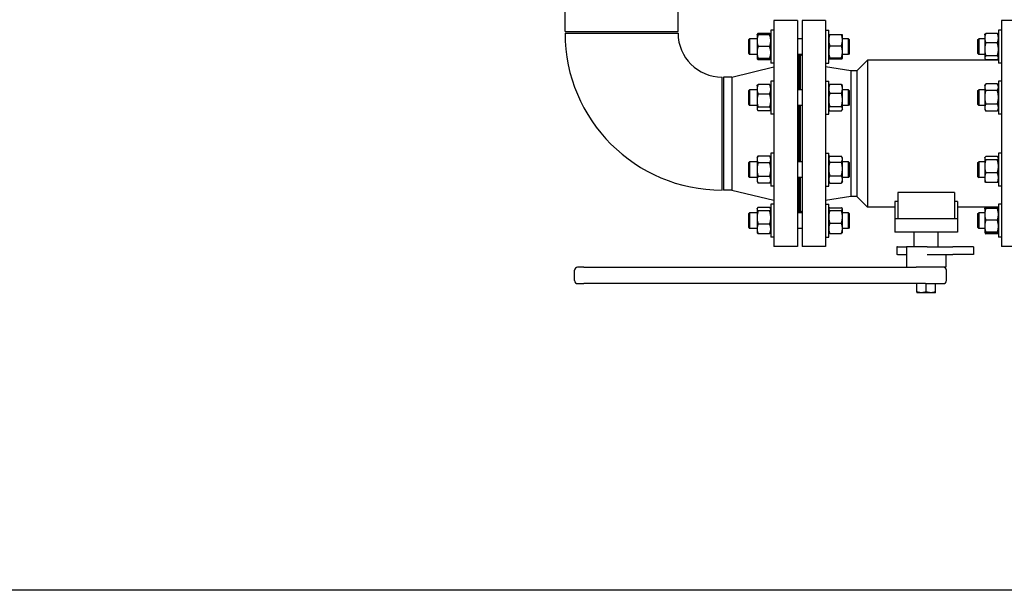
# Model space of a CAD drawing. Header units: inches. Extents: x 24 to 1128, y -58 to 748.
# Tile 286 of 656: x 357 to 396, y 563 to 586. Entities that reach past the tile are written whole.
import ezdxf

# ---------------------------------------------------------------- set-up
doc = ezdxf.new("R2010")
doc.units = ezdxf.units.IN
doc.header["$LTSCALE"] = 32
doc.header["$MEASUREMENT"] = 0
doc.layers.add('Dimension (ANSI)', color=7, linetype='Continuous', lineweight=25)
doc.layers.add('Visible (ANSI)', color=7, linetype='Continuous', lineweight=30)
doc.styles.add('Note Text (ANSI)', font='tahoma.ttf')
doc.dimstyles.new('SB Fraction-16 (ANSI)', dxfattribs={"dimscale": 32, "dimtxt": 0.125, "dimasz": 0.098425, "dimexe": 0.125, "dimexo": 0.0625, "dimgap": 0.031496, "dimtad": 0, "dimtih": 1, "dimtoh": 1, "dimdec": 4, "dimrnd": 1e-08, "dimzin": 0, "dimdsep": 46, "dimlunit": 5, "dimtxsty": 'Note Text (ANSI)', "dimcen": 0.09, "dimdle": 0.393701, "dimclrd": 256, "dimclre": 256, "dimclrt": 256, "dimadec": 0, "dimazin": 3, "dimtfac": 0.96, "dimtofl": 0, "dimtmove": 0, "dimatfit": 3, "dimfxl": 1, "dimfrac": 2, "dimtolj": 1, "dimtzin": 12, "dimlwd": -1, "dimlwe": -1, "dimarcsym": 0})

# ---------------------------------------------------------------- blocks, each defined once
blk = doc.blocks.new('*D19')
at = {"layer": 'Defpoints', "color": 0, "transparency": 16777216}
for p in [(494.281, 695.44), (330.501, 563.44), (494.281, 563.44)]:
    blk.add_point(p, dxfattribs=at)
at = {"layer": 'Dimension (ANSI)', "transparency": 16777216}
for p, q in [((492.281, 695.44), (326.501, 695.44)), ((330.501, 692.29), (330.501, 632.531)), ((330.501, 566.589), (330.501, 626.349)), ((492.281, 563.44), (326.501, 563.44))]:
    blk.add_line(p, q, dxfattribs=at)
for points in [[(329.976, 692.29), (331.026, 692.29), (330.501, 695.44)], [(329.976, 566.589), (331.026, 566.589), (330.501, 563.44)]]:
    blk.add_solid(points, dxfattribs=at)
at = {"layer": 'Dimension (ANSI)', "transparency": 16777216, "insert": (326.421, 631.523), "char_height": 4, "attachment_point": 1, "style": 'Note Text (ANSI)'}
blk.add_mtext('\\A1;132', dxfattribs=at)

msp = doc.modelspace()

# ---------------------------------------------------------------- linework, layer by layer
at = {"layer": 'Visible (ANSI)'}
for p, q in [((378.40563, 585.68978), (378.40563, 591.65478)), ((382.90563, 585.68978), (382.90563, 591.65478)), ((386.71813, 586.12728), (386.71813, 577.12728)), ((387.65813, 586.12728), (386.71813, 586.12728)), ((387.65813, 586.12728), (387.65813, 577.12728)), ((387.84063, 586.12728), (387.84063, 577.12728)), ((388.78063, 586.12728), (387.84063, 586.12728)), ((388.78063, 586.12728), (388.78063, 577.12728)), ((395.78063, 586.12728), (395.78063, 577.12728)), ((396.72063, 586.12728), (395.78063, 586.12728)), ((378.40563, 585.68978), (382.90563, 585.68978)), ((378.40563, 585.62728), (382.90563, 585.62728)), ((386.04913, 585.56058), (386.05868, 585.57711)), ((386.04913, 585.56058), (386.04913, 585.3262)), ((386.55427, 585.61465), (386.091, 585.61465)), ((386.55427, 585.56058), (386.091, 585.56058)), ((386.59613, 585.56058), (386.58659, 585.57711)), ((386.59613, 585.74808), (386.59613, 584.43558)), ((386.71813, 585.74808), (386.59613, 585.74808)), ((388.78063, 585.74853), (388.90263, 585.74853)), ((388.90263, 584.43603), (388.90263, 585.74853)), ((388.90263, 585.56103), (388.90316, 585.56195)), ((388.9445, 585.57702), (389.40777, 585.57702)), ((389.44963, 585.56103), (389.4491, 585.56195)), ((389.44963, 585.35156), (389.44963, 585.56103)), ((395.11163, 585.56103), (395.12327, 585.58119)), ((395.11163, 585.56103), (395.11163, 585.43235)), ((395.61677, 585.61861), (395.1535, 585.61861)), ((395.65863, 585.56103), (395.647, 585.58119)), ((395.65863, 585.74853), (395.65863, 584.43603)), ((395.78063, 585.74853), (395.65863, 585.74853)), ((385.71813, 585.37303), (385.74943, 585.40433)), ((385.71813, 584.81063), (385.71813, 585.37303)), ((385.74943, 585.40433), (385.74943, 584.77933)), ((386.04913, 585.40433), (385.74943, 585.40433)), ((386.04913, 585.3262), (386.04913, 584.85745)), ((387.84063, 585.40433), (387.65813, 585.40433)), ((389.68683, 585.40433), (389.44963, 585.40433)), ((389.44963, 584.88372), (389.44963, 585.35156)), ((389.68683, 584.77933), (389.68683, 585.40433)), ((389.71813, 585.37303), (389.68683, 585.40433)), ((389.71813, 585.37303), (389.71813, 584.81063)), ((394.84313, 585.37303), (394.87443, 585.40433)), ((394.84313, 584.81063), (394.84313, 585.37303)), ((394.87443, 585.40433), (394.87443, 584.77933)), ((395.11163, 585.40433), (394.87443, 585.40433)), ((395.11163, 585.43235), (395.11163, 584.98293)), ((395.61677, 585.24609), (395.1535, 585.24609)), ((385.71813, 584.81063), (385.74943, 584.77933)), ((386.04913, 584.77933), (385.74943, 584.77933)), ((386.04913, 584.85745), (386.04913, 584.62308)), ((386.55427, 585.09183), (386.091, 585.09183)), ((387.84063, 584.77933), (387.65813, 584.77933)), ((387.71813, 584.77933), (387.71813, 583.37484)), ((387.78063, 583.37484), (387.78063, 584.77933)), ((387.78063, 584.72228), (387.83768, 584.77933)), ((388.9445, 585.12609), (389.40777, 585.12609)), ((389.44963, 584.62445), (389.44963, 584.88372)), ((389.68683, 584.77933), (389.44963, 584.77933)), ((389.71813, 584.81063), (389.68683, 584.77933)), ((394.84313, 584.81063), (394.87443, 584.77933)), ((395.11163, 584.77933), (394.87443, 584.77933)), ((395.11163, 584.98293), (395.11163, 584.64286)), ((386.04913, 584.62308), (386.05868, 584.60654)), ((386.55427, 584.62308), (386.091, 584.62308)), ((386.55427, 584.56901), (386.091, 584.56901)), ((386.59613, 584.62308), (386.58659, 584.60654)), ((386.71813, 584.43558), (386.59613, 584.43558)), ((387.71813, 584.72228), (387.65813, 584.72228)), ((388.78063, 584.43603), (388.90263, 584.43603)), ((388.90263, 584.62353), (388.90316, 584.62261)), ((388.9445, 584.64135), (389.40777, 584.64135)), ((388.9445, 584.60754), (389.40777, 584.60754)), ((389.44963, 584.62353), (389.4491, 584.62261)), ((389.44963, 584.62353), (389.44963, 584.62445)), ((390.01663, 584.12728), (390.44063, 584.55128)), ((390.44063, 584.55128), (390.44063, 578.70328)), ((395.65863, 584.55128), (390.44063, 584.55128)), ((395.11163, 584.64286), (395.11163, 584.62353)), ((395.11163, 584.62353), (395.12327, 584.60337)), ((395.61677, 584.71976), (395.1535, 584.71976)), ((395.61677, 584.56595), (395.1535, 584.56595)), ((395.65863, 584.62353), (395.647, 584.60337)), ((395.78063, 584.43603), (395.65863, 584.43603)), ((385.0448, 583.87728), (386.71813, 584.28228)), ((389.78063, 584.12728), (388.78063, 584.28566)), ((389.78063, 584.12728), (389.78063, 579.12728)), ((390.01663, 584.12728), (389.78063, 584.12728)), ((390.01663, 584.12728), (390.01663, 579.12728)), ((384.65563, 579.37728), (384.65563, 583.87728)), ((384.71813, 583.87728), (384.71813, 579.37728)), ((385.0448, 583.87728), (384.71813, 583.87728)), ((385.0448, 583.87728), (385.0448, 579.37728)), ((386.55427, 583.58517), (386.091, 583.58517)), ((386.59613, 583.71859), (386.59613, 582.40609)), ((386.71813, 583.71859), (386.59613, 583.71859)), ((388.78063, 583.71896), (388.90263, 583.71896)), ((388.90263, 582.40646), (388.90263, 583.71896)), ((388.9445, 583.59326), (389.40777, 583.59326)), ((395.11163, 583.53146), (395.14892, 583.59605)), ((395.61677, 583.60378), (395.1535, 583.60378)), ((395.65863, 583.53146), (395.62134, 583.59605)), ((395.65863, 583.71896), (395.65863, 582.40646)), ((395.78063, 583.71896), (395.65863, 583.71896)), ((385.71813, 583.34354), (385.74943, 583.37484)), ((385.71813, 582.78114), (385.71813, 583.34354)), ((385.74943, 583.37484), (385.74943, 582.74984)), ((386.04913, 583.37484), (385.74943, 583.37484)), ((386.04913, 583.53109), (386.05868, 583.54763)), ((386.04913, 583.53109), (386.04913, 583.3938)), ((386.04913, 583.3938), (386.04913, 582.94102)), ((386.55427, 583.20243), (386.091, 583.20243)), ((386.59613, 583.53109), (386.58659, 583.54763)), ((387.84063, 583.37484), (387.65813, 583.37484)), ((388.90263, 583.53146), (388.91752, 583.55724)), ((388.9445, 583.23518), (389.40777, 583.23518)), ((389.44963, 583.53146), (389.43475, 583.55724)), ((389.44963, 583.41422), (389.44963, 583.53146)), ((389.44963, 582.96991), (389.44963, 583.41422)), ((389.68683, 583.37484), (389.44963, 583.37484)), ((389.68683, 582.74984), (389.68683, 583.37484)), ((389.71813, 583.34354), (389.68683, 583.37484)), ((389.71813, 583.34354), (389.71813, 582.78114)), ((394.84313, 583.34354), (394.87443, 583.37484)), ((394.84313, 582.78114), (394.84313, 583.34354)), ((394.87443, 583.37484), (394.87443, 582.74984)), ((395.11163, 583.37484), (394.87443, 583.37484)), ((395.11163, 583.53146), (395.11163, 583.47469)), ((395.11163, 583.47469), (395.11163, 583.07506)), ((395.61677, 583.34559), (395.1535, 583.34559)), ((386.04913, 582.94102), (386.04913, 582.60956)), ((389.44963, 582.61839), (389.44963, 582.96991)), ((395.11163, 583.07506), (395.11163, 582.66307)), ((395.61677, 582.80452), (395.1535, 582.80452)), ((385.71813, 582.78114), (385.74943, 582.74984)), ((386.04913, 582.74984), (385.74943, 582.74984)), ((386.04913, 582.60956), (386.04913, 582.59359)), ((386.04913, 582.59359), (386.05868, 582.57706)), ((386.55427, 582.67961), (386.091, 582.67961)), ((386.55427, 582.53952), (386.091, 582.53952)), ((386.59613, 582.59359), (386.58659, 582.57706)), ((386.71813, 582.40609), (386.59613, 582.40609)), ((387.84063, 582.74984), (387.65813, 582.74984)), ((387.71813, 582.74984), (387.71813, 580.50472)), ((387.78063, 580.50472), (387.78063, 582.74984)), ((388.78063, 582.40646), (388.90263, 582.40646)), ((388.90263, 582.59396), (388.91752, 582.56818)), ((388.9445, 582.70463), (389.40777, 582.70463)), ((388.9445, 582.53215), (389.40777, 582.53215)), ((389.44963, 582.59396), (389.43475, 582.56818)), ((389.68683, 582.74984), (389.44963, 582.74984)), ((389.44963, 582.59396), (389.44963, 582.61839)), ((389.71813, 582.78114), (389.68683, 582.74984)), ((394.84313, 582.78114), (394.87443, 582.74984)), ((395.11163, 582.74984), (394.87443, 582.74984)), ((395.11163, 582.66307), (395.11163, 582.59396)), ((395.11163, 582.59396), (395.14892, 582.52937)), ((395.61677, 582.52163), (395.1535, 582.52163)), ((395.65863, 582.59396), (395.62134, 582.52937)), ((395.78063, 582.40646), (395.65863, 582.40646)), ((386.59613, 580.84847), (386.59613, 579.53597)), ((386.71813, 580.84847), (386.59613, 580.84847)), ((388.78063, 580.84853), (388.90263, 580.84853)), ((388.90263, 579.53603), (388.90263, 580.84853)), ((395.65863, 580.84853), (395.65863, 579.53603)), ((395.78063, 580.84853), (395.65863, 580.84853)), ((385.71813, 580.47342), (385.74943, 580.50472)), ((385.71813, 579.91102), (385.71813, 580.47342)), ((385.74943, 580.50472), (385.74943, 579.87972)), ((386.04913, 580.50472), (385.74943, 580.50472)), ((386.04913, 580.66097), (386.091, 580.73348)), ((386.04913, 580.66097), (386.04913, 580.59817)), ((386.04913, 580.59817), (386.04913, 580.19222)), ((386.55427, 580.73348), (386.091, 580.73348)), ((386.55427, 580.46285), (386.091, 580.46285)), ((386.59613, 580.66097), (386.55427, 580.73348)), ((387.84063, 580.50472), (387.65813, 580.50472)), ((388.90263, 580.66103), (388.93419, 580.71569)), ((388.9445, 580.73249), (389.40777, 580.73249)), ((388.9445, 580.49167), (389.40777, 580.49167)), ((389.44963, 580.66103), (389.41807, 580.71569)), ((389.44963, 580.61208), (389.44963, 580.66103)), ((389.44963, 580.22156), (389.44963, 580.61208)), ((389.68683, 580.50472), (389.44963, 580.50472)), ((389.68683, 579.87972), (389.68683, 580.50472)), ((389.71813, 580.47342), (389.68683, 580.50472)), ((389.71813, 580.47342), (389.71813, 579.91102)), ((394.84313, 580.47342), (394.87443, 580.50472)), ((394.84313, 579.91102), (394.84313, 580.47342)), ((394.87443, 580.50472), (394.87443, 579.87972)), ((395.11163, 580.50472), (394.87443, 580.50472)), ((395.11163, 580.66103), (395.11931, 580.67433)), ((395.11163, 580.66103), (395.11163, 580.6481)), ((395.11163, 580.6481), (395.11163, 580.32549)), ((395.61677, 580.71123), (395.1535, 580.71123)), ((395.61677, 580.58496), (395.1535, 580.58496)), ((395.65863, 580.66103), (395.65095, 580.67433)), ((386.04913, 580.19222), (386.04913, 579.78627)), ((389.44963, 579.80176), (389.44963, 580.22156)), ((395.11163, 580.32549), (395.11163, 579.86967)), ((395.61677, 580.06601), (395.1535, 580.06601)), ((385.71813, 579.91102), (385.74943, 579.87972)), ((386.04913, 579.87972), (385.74943, 579.87972)), ((386.04913, 579.78627), (386.04913, 579.72347)), ((386.04913, 579.72347), (386.091, 579.65095)), ((386.55427, 579.92158), (386.091, 579.92158)), ((386.59613, 579.72347), (386.55427, 579.65095)), ((387.84063, 579.87972), (387.65813, 579.87972)), ((387.71813, 579.87972), (387.71813, 578.47523)), ((387.78063, 578.47523), (387.78063, 579.87972)), ((388.90263, 579.72353), (388.93419, 579.66887)), ((388.9445, 579.95146), (389.40777, 579.95146)), ((389.44963, 579.72353), (389.41807, 579.66887)), ((389.68683, 579.87972), (389.44963, 579.87972)), ((389.44963, 579.72353), (389.44963, 579.80176)), ((389.71813, 579.91102), (389.68683, 579.87972)), ((394.84313, 579.91102), (394.87443, 579.87972)), ((395.11163, 579.87972), (394.87443, 579.87972)), ((395.11163, 579.86967), (395.11163, 579.72353)), ((395.11163, 579.72353), (395.11931, 579.71023)), ((395.61677, 579.67333), (395.1535, 579.67333)), ((395.65863, 579.72353), (395.65095, 579.71023)), ((385.0448, 579.37728), (384.71813, 579.37728)), ((385.0448, 579.37728), (386.71813, 578.97228)), ((386.55427, 579.65095), (386.091, 579.65095)), ((386.71813, 579.53597), (386.59613, 579.53597)), ((388.78063, 579.53603), (388.90263, 579.53603)), ((388.9445, 579.65207), (389.40777, 579.65207)), ((393.90563, 579.28479), (391.65563, 579.28479)), ((391.65563, 579.28479), (391.65563, 578.22928)), ((393.90563, 579.28479), (393.90563, 578.22928)), ((395.78063, 579.53603), (395.65863, 579.53603)), ((389.78063, 579.12728), (388.78063, 578.9689)), ((390.01663, 579.12728), (389.78063, 579.12728)), ((390.01663, 579.12728), (390.44063, 578.70328)), ((391.65563, 578.92836), (391.53063, 578.92836)), ((391.53063, 578.92836), (391.53063, 578.22928)), ((394.03063, 578.92836), (393.90563, 578.92836)), ((394.03063, 578.92836), (394.03063, 578.22928)), ((386.04913, 578.63148), (386.05868, 578.64802)), ((386.04913, 578.63148), (386.04913, 578.61551)), ((386.04913, 578.61551), (386.04913, 578.28405)), ((386.55427, 578.68555), (386.091, 578.68555)), ((386.55427, 578.54546), (386.091, 578.54546)), ((386.59613, 578.63148), (386.58659, 578.64802)), ((386.59613, 578.81898), (386.59613, 577.50648)), ((386.71813, 578.81898), (386.59613, 578.81898)), ((387.71813, 578.53228), (387.65813, 578.53228)), ((387.78063, 578.53228), (387.83768, 578.47523)), ((388.78063, 578.81871), (388.90263, 578.81871)), ((388.90263, 577.50621), (388.90263, 578.81871)), ((388.90263, 578.63121), (388.9081, 578.64067)), ((388.9445, 578.67551), (389.40777, 578.67551)), ((388.9445, 578.56835), (389.40777, 578.56835)), ((389.44963, 578.63121), (389.44417, 578.64067)), ((389.44963, 578.62193), (389.44963, 578.63121)), ((389.44963, 578.31183), (389.44963, 578.62193)), ((391.53063, 578.70328), (390.44063, 578.70328)), ((395.65863, 578.70328), (394.03063, 578.70328)), ((395.11163, 578.63121), (395.11173, 578.63137)), ((395.11163, 578.63121), (395.11163, 578.40745)), ((395.11202, 578.63171), (395.12327, 578.65119)), ((395.61677, 578.68861), (395.1535, 578.68861)), ((395.61677, 578.63817), (395.1535, 578.63817)), ((395.65824, 578.63171), (395.647, 578.65119)), ((395.65863, 578.63121), (395.65854, 578.63137)), ((395.65863, 578.81871), (395.65863, 577.50621)), ((395.78063, 578.81871), (395.65863, 578.81871)), ((385.71813, 578.44393), (385.74943, 578.47523)), ((385.71813, 577.88153), (385.71813, 578.44393)), ((385.74943, 578.47523), (385.74943, 577.85023)), ((386.04913, 578.47523), (385.74943, 578.47523)), ((386.04913, 578.28405), (386.04913, 577.83128)), ((387.84063, 578.47523), (387.65813, 578.47523)), ((389.68683, 578.47523), (389.44963, 578.47523)), ((389.44963, 577.85235), (389.44963, 578.31183)), ((389.68683, 577.85023), (389.68683, 578.47523)), ((389.71813, 578.44393), (389.68683, 578.47523)), ((389.71813, 578.44393), (389.71813, 577.88153)), ((391.53063, 578.22928), (391.53063, 577.69928)), ((394.03063, 578.22928), (391.53063, 578.22928)), ((394.03063, 578.22928), (394.03063, 577.69928)), ((394.84313, 578.44393), (394.87443, 578.47523)), ((394.84313, 577.88153), (394.84313, 578.44393)), ((394.87443, 578.47523), (394.87443, 577.85023)), ((395.11163, 578.47523), (394.87443, 578.47523)), ((395.11163, 578.40745), (395.11163, 577.93886)), ((395.61677, 578.17672), (395.1535, 578.17672)), ((385.71813, 577.88153), (385.74943, 577.85023)), ((386.04913, 577.85023), (385.74943, 577.85023)), ((386.04913, 577.83128), (386.04913, 577.69398)), ((386.55427, 578.02264), (386.091, 578.02264)), ((387.84063, 577.85023), (387.65813, 577.85023)), ((388.9445, 578.0553), (389.40777, 578.0553)), ((389.44963, 577.69371), (389.44963, 577.85235)), ((389.68683, 577.85023), (389.44963, 577.85023)), ((389.71813, 577.88153), (389.68683, 577.85023)), ((394.84313, 577.88153), (394.87443, 577.85023)), ((395.11163, 577.85023), (394.87443, 577.85023)), ((395.11163, 577.93886), (395.11163, 577.69387)), ((386.04913, 577.69398), (386.05868, 577.67745)), ((386.55427, 577.63991), (386.091, 577.63991)), ((386.59613, 577.69398), (386.58659, 577.67745)), ((386.71813, 577.50648), (386.59613, 577.50648)), ((388.78063, 577.50621), (388.90263, 577.50621)), ((388.90263, 577.69371), (388.9081, 577.68424)), ((388.9445, 577.64941), (389.40777, 577.64941)), ((389.44963, 577.69371), (389.44417, 577.68424)), ((394.03063, 577.69928), (391.53063, 577.69928)), ((392.29763, 577.12228), (392.29763, 577.69928)), ((393.26363, 577.12228), (393.26363, 577.69928)), ((395.11163, 577.69387), (395.11163, 577.69371)), ((395.11163, 577.69371), (395.11173, 577.69354)), ((395.11163, 577.69371), (395.11163, 577.69353)), ((395.11163, 577.69353), (395.12327, 577.67337)), ((395.61677, 577.701), (395.1535, 577.701)), ((395.61677, 577.68674), (395.1535, 577.68674)), ((395.61677, 577.63595), (395.1535, 577.63595)), ((395.65863, 577.69353), (395.647, 577.67337)), ((395.65863, 577.69371), (395.65854, 577.69354)), ((395.78063, 577.50621), (395.65863, 577.50621)), ((387.65813, 577.12728), (386.71813, 577.12728)), ((388.78063, 577.12728), (387.84063, 577.12728)), ((391.64431, 577.12228), (391.6077, 577.12228)), ((391.6077, 577.12228), (391.6077, 576.80928)), ((391.64431, 577.12228), (391.96397, 577.12228)), ((391.96397, 577.12228), (391.99938, 577.12228)), ((392.82082, 577.12228), (391.99938, 577.12228)), ((391.99938, 577.12228), (391.99938, 576.30928)), ((392.82082, 577.12228), (392.91564, 577.12228)), ((392.91564, 577.12228), (393.84059, 577.12228)), ((394.51941, 577.12228), (393.84059, 577.12228)), ((394.51941, 577.12228), (394.52224, 577.12228)), ((394.66283, 577.12228), (394.52224, 577.12228)), ((394.66283, 577.12228), (394.66283, 576.80928)), ((396.72063, 577.12728), (395.78063, 577.12728)), ((391.64431, 576.80928), (391.6077, 576.80928)), ((391.64431, 576.80928), (391.96397, 576.80928)), ((391.96397, 576.80928), (391.99938, 576.80928)), ((392.82082, 576.80928), (392.91564, 576.80928)), ((392.91564, 576.80928), (393.84059, 576.80928)), ((393.56188, 576.80928), (393.56188, 576.30928)), ((394.51941, 576.80928), (393.84059, 576.80928)), ((394.51941, 576.80928), (394.52224, 576.80928)), ((394.66283, 576.80928), (394.52224, 576.80928)), ((378.78063, 575.77828), (378.78063, 576.18428)), ((379.15258, 576.30928), (378.90563, 576.30928)), ((379.15258, 576.30928), (392.38353, 576.30928)), ((393.56188, 576.30928), (392.38353, 576.30928)), ((393.59063, 575.77828), (393.59063, 576.18428)), ((378.90563, 575.65328), (379.15258, 575.65328)), ((392.75901, 575.65328), (379.15258, 575.65328)), ((392.40563, 575.32277), (392.40563, 575.65328)), ((392.75901, 575.65328), (393.46563, 575.65328)), ((392.78063, 575.32277), (392.78063, 575.65328)), ((393.15563, 575.32277), (393.15563, 575.65328)), ((392.40563, 575.32277), (392.40563, 575.28928)), ((392.59313, 575.28928), (392.40563, 575.28928)), ((392.96813, 575.28928), (392.59313, 575.28928)), ((393.15563, 575.28928), (392.96813, 575.28928)), ((393.15563, 575.28928), (393.15563, 575.32277))]:
    msp.add_line(p, q, dxfattribs=at)
for centre, radius, start, end in [((384.65563, 585.62728), 6.25, 180, 270), ((384.65563, 585.62728), 1.75, 180, 270), ((378.90563, 576.18428), 0.125, 90, 180), ((393.46563, 576.18428), 0.125, 0, 90), ((378.90563, 575.77828), 0.125, 180, 270), ((393.46563, 575.77828), 0.125, 270, 0)]:
    msp.add_arc(centre, radius, start, end, dxfattribs=at)
for points, weights in [([(386.04913, 585.56058), (386.04913, 585.56058), (386.091, 585.56058)], [1, 1.0379548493, 1]), ([(386.091, 585.56058), (386.04913, 585.43498), (386.04913, 585.3262)], [1, 1.0379548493, 1]), ([(386.091, 585.61465), (386.05881, 585.58579), (386.05147, 585.56058)], [1, 1.02892942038, 1.01375847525]), ([(386.5938, 585.56058), (386.58646, 585.58579), (386.55427, 585.61465)], [1.01375847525, 1.02892942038, 1]), ([(386.59613, 585.3262), (386.59613, 585.43498), (386.55427, 585.56058)], [1, 1.0379548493, 1]), ([(386.55427, 585.56058), (386.59613, 585.56058), (386.59613, 585.56058)], [1, 1.0379548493, 1]), ([(388.9445, 585.57702), (388.90263, 585.45619), (388.90263, 585.35156)], [1, 1.0379548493, 1]), ([(388.90316, 585.56195), (388.90721, 585.56895), (388.9445, 585.57702)], [1.00760249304, 1.03366983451, 1]), ([(389.40777, 585.57702), (389.44506, 585.56895), (389.4491, 585.56195)], [1, 1.03366983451, 1.00760249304]), ([(389.44963, 585.35156), (389.44963, 585.45619), (389.40777, 585.57702)], [1, 1.0379548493, 1]), ([(395.1535, 585.61861), (395.11163, 585.5188), (395.11163, 585.43235)], [1, 1.0379548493, 1]), ([(395.12327, 585.58119), (395.13352, 585.59895), (395.1535, 585.61861)], [1.01889881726, 1.01775604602, 1]), ([(395.65863, 585.43235), (395.65863, 585.5188), (395.61677, 585.61861)], [1, 1.0379548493, 1]), ([(395.61677, 585.61861), (395.63674, 585.59895), (395.647, 585.58119)], [1, 1.01775604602, 1.01889881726]), ([(386.04913, 585.3262), (386.04913, 585.21743), (386.091, 585.09183)], [1, 1.0379548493, 1]), ([(386.55427, 585.09183), (386.59613, 585.21743), (386.59613, 585.3262)], [1, 1.0379548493, 1]), ([(388.90263, 585.35156), (388.90263, 585.24692), (388.9445, 585.12609)], [1, 1.0379548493, 1]), ([(389.40777, 585.12609), (389.44963, 585.24692), (389.44963, 585.35156)], [1, 1.0379548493, 1]), ([(395.11163, 585.43235), (395.11163, 585.34591), (395.1535, 585.24609)], [1, 1.0379548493, 1]), ([(395.1535, 585.24609), (395.11163, 585.10506), (395.11163, 584.98293)], [1, 1.0379548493, 1]), ([(395.61677, 585.24609), (395.65863, 585.34591), (395.65863, 585.43235)], [1, 1.0379548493, 1]), ([(395.65863, 584.98293), (395.65863, 585.10506), (395.61677, 585.24609)], [1, 1.0379548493, 1]), ([(386.091, 585.09183), (386.04913, 584.96623), (386.04913, 584.85745)], [1, 1.0379548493, 1]), ([(386.04913, 584.85745), (386.04913, 584.74868), (386.091, 584.62308)], [1, 1.0379548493, 1]), ([(386.59613, 584.85745), (386.59613, 584.96623), (386.55427, 585.09183)], [1, 1.0379548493, 1]), ([(386.55427, 584.62308), (386.59613, 584.74868), (386.59613, 584.85745)], [1, 1.0379548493, 1]), ([(388.9445, 585.12609), (388.90263, 584.99621), (388.90263, 584.88372)], [1, 1.0379548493, 1]), ([(388.90263, 584.88372), (388.90263, 584.77124), (388.9445, 584.64135)], [1, 1.0379548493, 1]), ([(389.44963, 584.88372), (389.44963, 584.99621), (389.40777, 585.12609)], [1, 1.0379548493, 1]), ([(389.40777, 584.64135), (389.44963, 584.77124), (389.44963, 584.88372)], [1, 1.0379548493, 1]), ([(395.11163, 584.98293), (395.11163, 584.86079), (395.1535, 584.71976)], [1, 1.0379548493, 1]), ([(395.61677, 584.71976), (395.65863, 584.86079), (395.65863, 584.98293)], [1, 1.0379548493, 1]), ([(386.091, 584.62308), (386.04913, 584.62308), (386.04913, 584.62308)], [1, 1.0379548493, 1]), ([(386.091, 584.56901), (386.06892, 584.5888), (386.05868, 584.60654)], [1, 1.01965956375, 1.01895290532]), ([(386.07143, 584.62308), (386.07961, 584.59692), (386.091, 584.56901)], [1.01477953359, 1.01005189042, 1]), ([(386.59613, 584.62308), (386.59613, 584.62308), (386.55427, 584.62308)], [1, 1.0379548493, 1]), ([(386.55427, 584.56901), (386.56566, 584.59692), (386.57383, 584.62308)], [1, 1.01005189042, 1.01477953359]), ([(386.58659, 584.60654), (386.57634, 584.5888), (386.55427, 584.56901)], [1.01895290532, 1.01965956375, 1]), ([(388.9445, 584.64135), (388.90263, 584.63229), (388.90263, 584.62445)], [1, 1.0379548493, 1]), ([(388.90263, 584.62445), (388.90263, 584.6166), (388.9445, 584.60754)], [1, 1.0379548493, 1]), ([(389.44963, 584.62445), (389.44963, 584.63229), (389.40777, 584.64135)], [1, 1.0379548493, 1]), ([(389.40777, 584.60754), (389.44963, 584.6166), (389.44963, 584.62445)], [1, 1.0379548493, 1]), ([(395.1535, 584.71976), (395.11163, 584.67855), (395.11163, 584.64286)], [1, 1.0379548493, 1]), ([(395.11163, 584.64286), (395.11163, 584.60716), (395.1535, 584.56595)], [1, 1.0379548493, 1]), ([(395.65863, 584.64286), (395.65863, 584.67855), (395.61677, 584.71976)], [1, 1.0379548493, 1]), ([(395.61677, 584.56595), (395.65863, 584.60716), (395.65863, 584.64286)], [1, 1.0379548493, 1]), ([(386.091, 583.58517), (386.04913, 583.48261), (386.04913, 583.3938)], [1, 1.0379548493, 1]), ([(386.05868, 583.54763), (386.06892, 583.56537), (386.091, 583.58517)], [1.01895290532, 1.01965956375, 1]), ([(386.59613, 583.3938), (386.59613, 583.48261), (386.55427, 583.58517)], [1, 1.0379548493, 1]), ([(386.55427, 583.58517), (386.57634, 583.56537), (386.58659, 583.54763)], [1, 1.01965956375, 1.01895290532]), ([(388.9445, 583.59326), (388.90263, 583.49731), (388.90263, 583.41422)], [1, 1.0379548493, 1]), ([(388.91752, 583.55724), (388.92745, 583.57443), (388.9445, 583.59326)], [1.01819328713, 1.01511984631, 1]), ([(389.40777, 583.59326), (389.42482, 583.57443), (389.43475, 583.55724)], [1, 1.01511984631, 1.01819328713]), ([(389.44963, 583.41422), (389.44963, 583.49731), (389.40777, 583.59326)], [1, 1.0379548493, 1]), ([(395.1535, 583.60378), (395.11163, 583.5346), (395.11163, 583.47469)], [1, 1.0379548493, 1]), ([(395.65863, 583.47469), (395.65863, 583.5346), (395.61677, 583.60378)], [1, 1.0379548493, 1]), ([(386.04913, 583.3938), (386.04913, 583.30499), (386.091, 583.20243)], [1, 1.0379548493, 1]), ([(386.091, 583.20243), (386.04913, 583.06234), (386.04913, 582.94102)], [1, 1.0379548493, 1]), ([(386.55427, 583.20243), (386.59613, 583.30499), (386.59613, 583.3938)], [1, 1.0379548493, 1]), ([(386.59613, 582.94102), (386.59613, 583.06234), (386.55427, 583.20243)], [1, 1.0379548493, 1]), ([(388.90263, 583.41422), (388.90263, 583.33113), (388.9445, 583.23518)], [1, 1.0379548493, 1]), ([(388.9445, 583.23518), (388.90263, 583.09302), (388.90263, 582.96991)], [1, 1.0379548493, 1]), ([(389.40777, 583.23518), (389.44963, 583.33113), (389.44963, 583.41422)], [1, 1.0379548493, 1]), ([(389.44963, 582.96991), (389.44963, 583.09302), (389.40777, 583.23518)], [1, 1.0379548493, 1]), ([(395.11163, 583.47469), (395.11163, 583.41478), (395.1535, 583.34559)], [1, 1.0379548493, 1]), ([(395.1535, 583.34559), (395.11163, 583.20061), (395.11163, 583.07506)], [1, 1.0379548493, 1]), ([(395.61677, 583.34559), (395.65863, 583.41478), (395.65863, 583.47469)], [1, 1.0379548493, 1]), ([(395.65863, 583.07506), (395.65863, 583.20061), (395.61677, 583.34559)], [1, 1.0379548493, 1]), ([(386.04913, 582.94102), (386.04913, 582.8197), (386.091, 582.67961)], [1, 1.0379548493, 1]), ([(386.55427, 582.67961), (386.59613, 582.8197), (386.59613, 582.94102)], [1, 1.0379548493, 1]), ([(388.90263, 582.96991), (388.90263, 582.84679), (388.9445, 582.70463)], [1, 1.0379548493, 1]), ([(389.40777, 582.70463), (389.44963, 582.84679), (389.44963, 582.96991)], [1, 1.0379548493, 1]), ([(395.11163, 583.07506), (395.11163, 582.9495), (395.1535, 582.80452)], [1, 1.0379548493, 1]), ([(395.1535, 582.80452), (395.11163, 582.72872), (395.11163, 582.66307)], [1, 1.0379548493, 1]), ([(395.61677, 582.80452), (395.65863, 582.9495), (395.65863, 583.07506)], [1, 1.0379548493, 1]), ([(395.65863, 582.66307), (395.65863, 582.72872), (395.61677, 582.80452)], [1, 1.0379548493, 1]), ([(386.091, 582.67961), (386.04913, 582.64207), (386.04913, 582.60956)], [1, 1.0379548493, 1]), ([(386.04913, 582.60956), (386.04913, 582.57706), (386.091, 582.53952)], [1, 1.0379548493, 1]), ([(386.59613, 582.60956), (386.59613, 582.64207), (386.55427, 582.67961)], [1, 1.0379548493, 1]), ([(386.55427, 582.53952), (386.59613, 582.57706), (386.59613, 582.60956)], [1, 1.0379548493, 1]), ([(388.9445, 582.70463), (388.90263, 582.65842), (388.90263, 582.61839)], [1, 1.0379548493, 1]), ([(388.90263, 582.61839), (388.90263, 582.57837), (388.9445, 582.53215)], [1, 1.0379548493, 1]), ([(389.44963, 582.61839), (389.44963, 582.65842), (389.40777, 582.70463)], [1, 1.0379548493, 1]), ([(389.40777, 582.53215), (389.44963, 582.57837), (389.44963, 582.61839)], [1, 1.0379548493, 1]), ([(395.11163, 582.66307), (395.11163, 582.59743), (395.1535, 582.52163)], [1, 1.0379548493, 1]), ([(395.1535, 582.52163), (395.15114, 582.52553), (395.14892, 582.52937)], [1, 1.00206469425, 1.00390475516]), ([(395.61677, 582.52163), (395.65863, 582.59743), (395.65863, 582.66307)], [1, 1.0379548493, 1]), ([(395.62134, 582.52937), (395.61912, 582.52553), (395.61677, 582.52163)], [1.00390475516, 1.00206469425, 1]), ([(386.091, 580.73348), (386.04913, 580.66097), (386.04913, 580.59817)], [1, 1.0379548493, 1]), ([(386.04913, 580.59817), (386.04913, 580.53537), (386.091, 580.46285)], [1, 1.0379548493, 1]), ([(386.091, 580.46285), (386.04913, 580.31782), (386.04913, 580.19222)], [1, 1.0379548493, 1]), ([(386.59613, 580.59817), (386.59613, 580.66097), (386.55427, 580.73348)], [1, 1.0379548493, 1]), ([(386.55427, 580.46285), (386.59613, 580.53537), (386.59613, 580.59817)], [1, 1.0379548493, 1]), ([(386.59613, 580.19222), (386.59613, 580.31782), (386.55427, 580.46285)], [1, 1.0379548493, 1]), ([(388.9445, 580.73249), (388.90263, 580.66796), (388.90263, 580.61208)], [1, 1.0379548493, 1]), ([(388.90263, 580.61208), (388.90263, 580.55619), (388.9445, 580.49167)], [1, 1.0379548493, 1]), ([(388.9445, 580.49167), (388.90263, 580.34692), (388.90263, 580.22156)], [1, 1.0379548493, 1]), ([(389.44963, 580.61208), (389.44963, 580.66796), (389.40777, 580.73249)], [1, 1.0379548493, 1]), ([(389.40777, 580.49167), (389.44963, 580.55619), (389.44963, 580.61208)], [1, 1.0379548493, 1]), ([(389.44963, 580.22156), (389.44963, 580.34692), (389.40777, 580.49167)], [1, 1.0379548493, 1]), ([(395.1535, 580.71123), (395.11163, 580.6774), (395.11163, 580.6481)], [1, 1.0379548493, 1]), ([(395.11163, 580.6481), (395.11163, 580.6188), (395.1535, 580.58496)], [1, 1.0379548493, 1]), ([(395.1535, 580.58496), (395.11163, 580.44591), (395.11163, 580.32549)], [1, 1.0379548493, 1]), ([(395.65863, 580.6481), (395.65863, 580.6774), (395.61677, 580.71123)], [1, 1.0379548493, 1]), ([(395.61677, 580.58496), (395.65863, 580.6188), (395.65863, 580.6481)], [1, 1.0379548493, 1]), ([(395.65863, 580.32549), (395.65863, 580.44591), (395.61677, 580.58496)], [1, 1.0379548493, 1]), ([(386.04913, 580.19222), (386.04913, 580.06662), (386.091, 579.92158)], [1, 1.0379548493, 1]), ([(386.55427, 579.92158), (386.59613, 580.06662), (386.59613, 580.19222)], [1, 1.0379548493, 1]), ([(388.90263, 580.22156), (388.90263, 580.09621), (388.9445, 579.95146)], [1, 1.0379548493, 1]), ([(389.40777, 579.95146), (389.44963, 580.09621), (389.44963, 580.22156)], [1, 1.0379548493, 1]), ([(395.11163, 580.32549), (395.11163, 580.20506), (395.1535, 580.06601)], [1, 1.0379548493, 1]), ([(395.1535, 580.06601), (395.11163, 579.96079), (395.11163, 579.86967)], [1, 1.0379548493, 1]), ([(395.61677, 580.06601), (395.65863, 580.20506), (395.65863, 580.32549)], [1, 1.0379548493, 1]), ([(395.65863, 579.86967), (395.65863, 579.96079), (395.61677, 580.06601)], [1, 1.0379548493, 1]), ([(386.091, 579.92158), (386.04913, 579.84907), (386.04913, 579.78627)], [1, 1.0379548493, 1]), ([(386.04913, 579.78627), (386.04913, 579.72347), (386.091, 579.65095)], [1, 1.0379548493, 1]), ([(386.59613, 579.78627), (386.59613, 579.84907), (386.55427, 579.92158)], [1, 1.0379548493, 1]), ([(386.55427, 579.65095), (386.59613, 579.72347), (386.59613, 579.78627)], [1, 1.0379548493, 1]), ([(388.9445, 579.95146), (388.90263, 579.87124), (388.90263, 579.80176)], [1, 1.0379548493, 1]), ([(388.90263, 579.80176), (388.90263, 579.73229), (388.9445, 579.65207)], [1, 1.0379548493, 1]), ([(388.9445, 579.65207), (388.93896, 579.66061), (388.93419, 579.66887)], [1, 1.0048629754, 1.0084798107]), ([(389.44963, 579.80176), (389.44963, 579.87124), (389.40777, 579.95146)], [1, 1.0379548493, 1]), ([(389.40777, 579.65207), (389.44963, 579.73229), (389.44963, 579.80176)], [1, 1.0379548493, 1]), ([(389.41807, 579.66887), (389.41331, 579.66061), (389.40777, 579.65207)], [1.0084798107, 1.0048629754, 1]), ([(395.11163, 579.86967), (395.11163, 579.77855), (395.1535, 579.67333)], [1, 1.0379548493, 1]), ([(395.1535, 579.67333), (395.12935, 579.69285), (395.11931, 579.71023)], [1, 1.0215494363, 1.01862883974]), ([(395.61677, 579.67333), (395.65863, 579.77855), (395.65863, 579.86967)], [1, 1.0379548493, 1]), ([(395.65095, 579.71023), (395.64092, 579.69285), (395.61677, 579.67333)], [1.01862883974, 1.0215494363, 1]), ([(386.091, 578.68555), (386.04913, 578.64802), (386.04913, 578.61551)], [1, 1.0379548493, 1]), ([(386.04913, 578.61551), (386.04913, 578.583), (386.091, 578.54546)], [1, 1.0379548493, 1]), ([(386.091, 578.54546), (386.04913, 578.40537), (386.04913, 578.28405)], [1, 1.0379548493, 1]), ([(386.59613, 578.61551), (386.59613, 578.64802), (386.55427, 578.68555)], [1, 1.0379548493, 1]), ([(386.55427, 578.54546), (386.59613, 578.583), (386.59613, 578.61551)], [1, 1.0379548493, 1]), ([(386.59613, 578.28405), (386.59613, 578.40537), (386.55427, 578.54546)], [1, 1.0379548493, 1]), ([(388.9445, 578.67551), (388.90263, 578.64679), (388.90263, 578.62193)], [1, 1.0379548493, 1]), ([(388.90263, 578.62193), (388.90263, 578.59706), (388.9445, 578.56835)], [1, 1.0379548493, 1]), ([(388.9445, 578.56835), (388.90263, 578.43088), (388.90263, 578.31183)], [1, 1.0379548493, 1]), ([(389.44963, 578.62193), (389.44963, 578.64679), (389.40777, 578.67551)], [1, 1.0379548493, 1]), ([(389.40777, 578.56835), (389.44963, 578.59706), (389.44963, 578.62193)], [1, 1.0379548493, 1]), ([(389.44963, 578.31183), (389.44963, 578.43088), (389.40777, 578.56835)], [1, 1.0379548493, 1]), ([(395.1535, 578.63817), (395.11163, 578.51453), (395.11163, 578.40745)], [1, 1.0379548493, 1]), ([(395.11173, 578.63137), (395.11355, 578.63453), (395.1535, 578.63817)], [1.00343145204, 1.03615364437, 1]), ([(395.12327, 578.65119), (395.13352, 578.66895), (395.1535, 578.68861)], [1.01889881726, 1.01775604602, 1]), ([(395.1535, 578.68861), (395.14215, 578.66154), (395.13399, 578.63617)], [1, 1.01001544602, 1.01474518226]), ([(395.63628, 578.63617), (395.62812, 578.66154), (395.61677, 578.68861)], [1.01474518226, 1.01001544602, 1]), ([(395.61677, 578.68861), (395.63674, 578.66895), (395.647, 578.65119)], [1, 1.01775604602, 1.01889881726]), ([(395.61677, 578.63817), (395.65672, 578.63453), (395.65854, 578.63137)], [1, 1.03615364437, 1.00343145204]), ([(395.65863, 578.40745), (395.65863, 578.51453), (395.61677, 578.63817)], [1, 1.0379548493, 1]), ([(386.04913, 578.28405), (386.04913, 578.16273), (386.091, 578.02264)], [1, 1.0379548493, 1]), ([(386.55427, 578.02264), (386.59613, 578.16273), (386.59613, 578.28405)], [1, 1.0379548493, 1]), ([(388.90263, 578.31183), (388.90263, 578.19277), (388.9445, 578.0553)], [1, 1.0379548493, 1]), ([(389.40777, 578.0553), (389.44963, 578.19277), (389.44963, 578.31183)], [1, 1.0379548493, 1]), ([(395.11163, 578.40745), (395.11163, 578.30036), (395.1535, 578.17672)], [1, 1.0379548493, 1]), ([(395.1535, 578.17672), (395.11163, 578.04925), (395.11163, 577.93886)], [1, 1.0379548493, 1]), ([(395.61677, 578.17672), (395.65863, 578.30036), (395.65863, 578.40745)], [1, 1.0379548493, 1]), ([(395.65863, 577.93886), (395.65863, 578.04925), (395.61677, 578.17672)], [1, 1.0379548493, 1]), ([(386.091, 578.02264), (386.04913, 577.92009), (386.04913, 577.83128)], [1, 1.0379548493, 1]), ([(386.04913, 577.83128), (386.04913, 577.74246), (386.091, 577.63991)], [1, 1.0379548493, 1]), ([(386.59613, 577.83128), (386.59613, 577.92009), (386.55427, 578.02264)], [1, 1.0379548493, 1]), ([(386.55427, 577.63991), (386.59613, 577.74246), (386.59613, 577.83128)], [1, 1.0379548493, 1]), ([(388.9445, 578.0553), (388.90263, 577.94654), (388.90263, 577.85235)], [1, 1.0379548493, 1]), ([(388.90263, 577.85235), (388.90263, 577.75817), (388.9445, 577.64941)], [1, 1.0379548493, 1]), ([(389.44963, 577.85235), (389.44963, 577.94654), (389.40777, 578.0553)], [1, 1.0379548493, 1]), ([(389.40777, 577.64941), (389.44963, 577.75817), (389.44963, 577.85235)], [1, 1.0379548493, 1]), ([(395.11163, 577.93886), (395.11163, 577.82847), (395.1535, 577.701)], [1, 1.0379548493, 1]), ([(395.61677, 577.701), (395.65863, 577.82847), (395.65863, 577.93886)], [1, 1.0379548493, 1]), ([(386.091, 577.63991), (386.06892, 577.6597), (386.05868, 577.67745)], [1, 1.01965956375, 1.01895290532]), ([(386.58659, 577.67745), (386.57634, 577.6597), (386.55427, 577.63991)], [1.01895290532, 1.01965956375, 1]), ([(388.9445, 577.64941), (388.91753, 577.6679), (388.9081, 577.68424)], [1, 1.02412243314, 1.01758255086]), ([(389.44417, 577.68424), (389.43473, 577.6679), (389.40777, 577.64941)], [1.01758255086, 1.02412243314, 1]), ([(395.1535, 577.701), (395.11163, 577.69718), (395.11163, 577.69387)], [1, 1.0379548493, 1]), ([(395.11163, 577.69387), (395.11163, 577.69056), (395.1535, 577.68674)], [1, 1.0379548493, 1]), ([(395.11495, 577.69193), (395.1232, 577.66578), (395.1535, 577.63595)], [1.01542672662, 1.02718614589, 1]), ([(395.65863, 577.69387), (395.65863, 577.69718), (395.61677, 577.701)], [1, 1.0379548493, 1]), ([(395.61677, 577.68674), (395.65863, 577.69056), (395.65863, 577.69387)], [1, 1.0379548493, 1]), ([(395.61677, 577.63595), (395.64707, 577.66578), (395.65531, 577.69193)], [1, 1.02718614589, 1.01542672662]), ([(392.59313, 575.28928), (392.50611, 575.28928), (392.40563, 575.32277)], [1.93154329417, 1.93154329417, 1.79286472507]), ([(392.78063, 575.32277), (392.68015, 575.28928), (392.59313, 575.28928)], [1.79286472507, 1.93154329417, 1.93154329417]), ([(392.96813, 575.28928), (392.88111, 575.28928), (392.78063, 575.32277)], [1.93154329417, 1.93154329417, 1.79286472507]), ([(393.15563, 575.32277), (393.05515, 575.28928), (392.96813, 575.28928)], [1.79286472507, 1.93154329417, 1.93154329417])]:
    msp.add_rational_spline(points, weights, degree=2, dxfattribs=at)

# ---------------------------------------------------------------- dimensions: what is measured, and where the dimension line sits
at = {"layer": 'Dimension (ANSI)'}
dim = msp.add_linear_dim(base=(330.50111, 563.43978), p1=(494.28063, 695.43978), p2=(494.28063, 563.43978), angle=90, dimstyle='SB Fraction-16 (ANSI)', override={"dimgap": 0.031496, "dimdec": 4, "dimtol": 0, "dimlim": 0, "dimtp": 0, "dimtm": 0, "dimtdec": 2, "dimatfit": 1}, dxfattribs=at)
dim.commit()
dim.dimension.update_dxf_attribs({"geometry": '*D19', "text_midpoint": (330.50111, 629.43978), "dimtype": 160})

doc.saveas('drawing.dxf')
